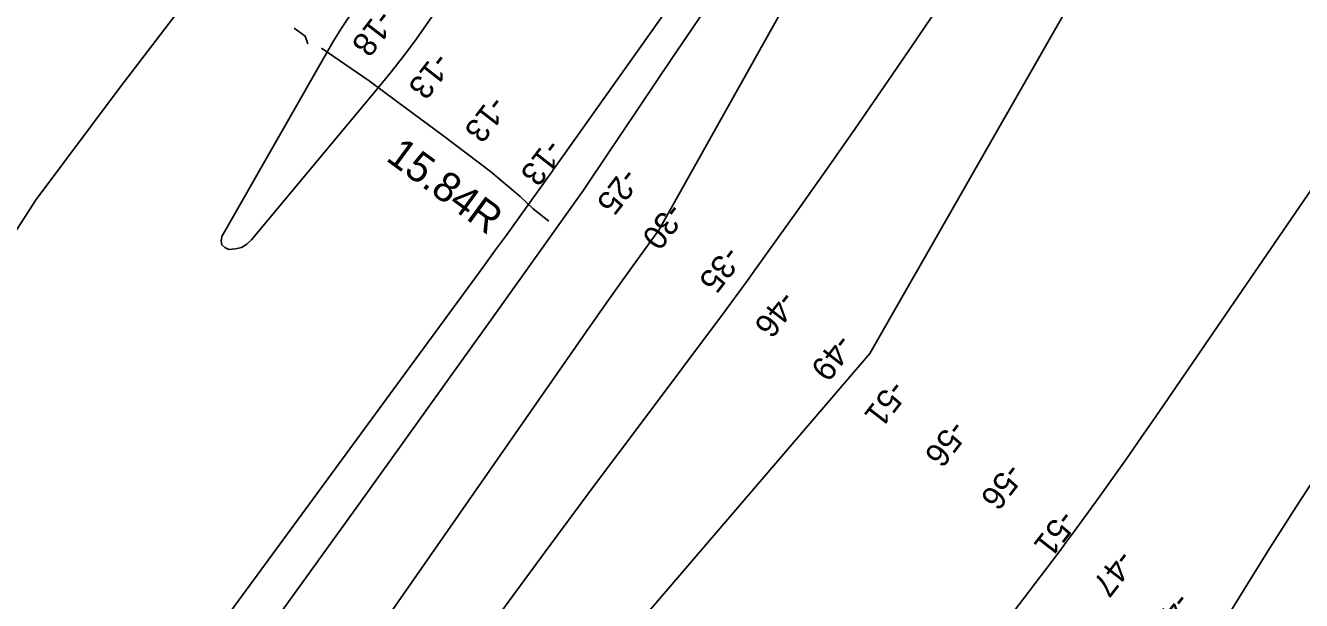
# Model space of a CAD drawing. Extents: x 3888273 to 3909528, y 158682 to 181032.
# Drawn here: x 3900588 to 3902388, y 171905 to 172716 of the extents above; entities that cross this region are included whole.
import ezdxf

# ---------------------------------------------------------------- set-up
doc = ezdxf.new("R2010")
doc.units = 0
for name, color, linetype in [('V-LEVE-TOET', 7, 'Continuous'), ('V-RIVR-RANG', 7, 'Continuous'), ('V-RRAP-FSHR', 7, 'Continuous'), ('V-STRM-FMON', 7, 'Continuous'), ('V-TOPO-DPTH', 7, 'Continuous'), ('V-TOPO-MAJR', 7, 'Continuous'), ('V-TOPO-MINR', 7, 'Continuous')]:
    doc.layers.add(name, color=color, linetype=linetype)

msp = doc.modelspace()

# ---------------------------------------------------------------- linework, layer by layer
at = {"layer": 'V-LEVE-TOET'}
for points in [[(3900985.9, 172689.5), (3900982.6, 172700.6), (3900967, 172712)], [(3901326, 172439.5), (3901303.9, 172457.2), (3901285.5, 172474.5), (3901244.1, 172509.8), (3901176, 172560.7), (3901113.2, 172607.4), (3901072.7, 172637.6), (3901005.4, 172683.8)]]:
    msp.add_lwpolyline(points, dxfattribs=at)
at = {"layer": 'V-RRAP-FSHR'}
for points in [[(3900954.9, 173016.1), (3900916.4, 172942.7), (3900888.7, 172871.7), (3900845.5, 172799.4), (3900807.3, 172740.9), (3900720, 172626.9)], [(3900720, 172626.9), (3900602.7, 172470.4), (3900484.8, 172287.6), (3900399.7, 172091.4), (3900345, 171972), (3900308.9, 171879.2)]]:
    msp.add_lwpolyline(points, dxfattribs=at)
at = {"layer": 'V-TOPO-DPTH'}
for points in [[(3900896.8, 171591.3), (3901374.6, 172277.6), (3901392.1, 172302.5), (3901409.7, 172327.5), (3901427.4, 172352.3), (3901445.2, 172377), (3901481, 172426.3), (3901481, 172426.3), (3901481.3, 172426.8), (3901481.3, 172426.9), (3901843.9, 173074.5), (3901847.5, 173080.7), (3901851.2, 173086.9), (3901855, 173093), (3901858.9, 173099), (3901866.4, 173110.3), (3901866.6, 173110.6), (3901866.9, 173110.8), (3901867.2, 173110.8), (3902412.3, 173749.9)], [(3900896.8, 171591.3), (3901374.6, 172277.6), (3901392.1, 172302.5), (3901409.7, 172327.5), (3901427.4, 172352.3), (3901445.2, 172377), (3901481, 172426.3), (3901481, 172426.3), (3901481.3, 172426.8), (3901481.3, 172426.9), (3901843.9, 173074.5), (3901847.5, 173080.7), (3901851.2, 173086.9), (3901855, 173093), (3901858.9, 173099), (3901866.4, 173110.3), (3901866.6, 173110.6), (3901866.9, 173110.8), (3901867.2, 173110.8), (3902412.3, 173749.9)], [(3902512.8, 173635.7), (3902170.5, 173167.4), (3902150.8, 173140.4), (3902131.1, 173113.3), (3902111.6, 173086.1), (3902092.2, 173058.8), (3902072.9, 173031.4), (3902053.8, 173004), (3902034.8, 172976.4), (3902015.9, 172948.8), (3901839.1, 172687.9), (3901799.1, 172629.4), (3901758.8, 172571), (3901718.2, 172513), (3901677.3, 172455.1), (3901618, 172372), (3901606.5, 172355.9), (3901594.8, 172339.8), (3901583.1, 172323.9), (3901571.2, 172308), (3901457.7, 172156.8), (3901389.3, 172065.2), (3901321.2, 171973.3), (3901253.5, 171881.1)], [(3902512.8, 173635.7), (3902170.5, 173167.4), (3902150.8, 173140.4), (3902131.1, 173113.3), (3902111.6, 173086.1), (3902092.2, 173058.8), (3902072.9, 173031.4), (3902053.8, 173004), (3902034.8, 172976.4), (3902015.9, 172948.8), (3901839.1, 172687.9), (3901799.1, 172629.4), (3901758.8, 172571), (3901718.2, 172513), (3901677.3, 172455.1), (3901618, 172372), (3901606.5, 172355.9), (3901594.8, 172339.8), (3901583.1, 172323.9), (3901571.2, 172308), (3901457.7, 172156.8), (3901389.3, 172065.2), (3901321.2, 171973.3), (3901253.5, 171881.1)], [(3901552.8, 172747), (3901498.9, 172667.6), (3901382.6, 172494.4), (3901381.6, 172493), (3901378.9, 172488.9), (3901377, 172486.2), (3901376, 172484.8), (3901375.1, 172483.5), (3901248.9, 172306.7), (3901184.7, 172217), (3901120.5, 172127.3), (3901056.1, 172037.8), (3900991.6, 171948.3), (3900775.9, 171649.5)], [(3902434.3, 172118.3), (3902388.1, 172048.4), (3902343, 171977.8), (3902257.2, 171839.9)], [(3902257.2, 171839.9), (3902343, 171977.8), (3902388.1, 172048.4), (3902434.3, 172118.3)]]:
    msp.add_lwpolyline(points, dxfattribs=at)
at = {"layer": 'V-TOPO-MAJR'}
for points in [[(3902478.5, 173309.1), (3902191.5, 172960.1), (3902176.2, 172941.1), (3902161.3, 172921.8), (3901779.2, 172252.9), (3901113.4, 171476.9)], [(3901964.9, 171866.7), (3901995.4, 171906.7), (3902044.8, 171971.5), (3902050.5, 171979), (3902056.2, 171986.7), (3902061.9, 171994.3), (3902067.4, 172002), (3902098.8, 172045.4), (3902120, 172074.9), (3902141, 172104.5), (3902161.8, 172134.3), (3902182.4, 172164.1), (3902454.9, 172561.6)]]:
    msp.add_lwpolyline(points, dxfattribs=at)
at = {"layer": 'V-TOPO-MINR'}
for points in [[(3902629.3, 174397.8), (3901798, 173166.4), (3901797.8, 173166.1), (3901796.9, 173164.8), (3901796.2, 173163.9), (3901774.7, 173134.6), (3901763.8, 173119.6), (3901752.9, 173104.6), (3901742.1, 173089.6), (3901731.4, 173074.5), (3901333.6, 172514.1), (3901333.3, 172513.7), (3901332.3, 172512.3), (3901331.6, 172511.3), (3901299.3, 172466), (3901282.8, 172443), (3901266.3, 172420.1), (3901249.7, 172397.2), (3901233, 172374.4), (3900716.6, 171670.4)], [(3902412.3, 173749.9), (3901867.2, 173110.8), (3901866.9, 173110.8), (3901866.6, 173110.6), (3901866.4, 173110.3), (3901858.9, 173099), (3901855, 173093), (3901851.2, 173086.9), (3901847.5, 173080.7), (3901843.9, 173074.5), (3901481.3, 172426.9), (3901481.3, 172426.8), (3901481, 172426.3), (3901481, 172426.3), (3901445.2, 172377), (3901427.4, 172352.3), (3901409.7, 172327.5), (3901392.1, 172302.5), (3901374.6, 172277.6), (3900896.8, 171591.3)], [(3902512.8, 173635.7), (3902170.5, 173167.4), (3902150.8, 173140.4), (3902131.1, 173113.3), (3902111.6, 173086.1), (3902092.2, 173058.8), (3902072.9, 173031.4), (3902053.8, 173004), (3902034.8, 172976.4), (3902015.9, 172948.8), (3901839.1, 172687.9), (3901799.1, 172629.4), (3901758.8, 172571), (3901718.2, 172513), (3901677.3, 172455.1), (3901618, 172372), (3901606.5, 172355.9), (3901594.8, 172339.8), (3901583.1, 172323.9), (3901571.2, 172308), (3901457.7, 172156.8), (3901389.3, 172065.2), (3901321.2, 171973.3), (3901253.5, 171881.1)], [(3901121, 172672.1), (3901137, 172693.7), (3901152.7, 172715.5), (3901316.5, 172950)], [(3901552.8, 172747), (3901498.9, 172667.6), (3901382.6, 172494.4), (3901381.6, 172493), (3901378.9, 172488.9), (3901377, 172486.2), (3901376, 172484.8), (3901375.1, 172483.5), (3901248.9, 172306.7), (3901184.7, 172217), (3901120.5, 172127.3), (3901056.1, 172037.8), (3900991.6, 171948.3), (3900775.9, 171649.5)], [(3901046, 172730.1), (3901033.6, 172711.8), (3901022, 172692.9), (3900864.9, 172417.9), (3900863.9, 172411.5), (3900864.8, 172406.1), (3900868.8, 172402.3), (3900874.8, 172399.7), (3900883.9, 172400.4), (3900892.4, 172402.7), (3900899.9, 172407.3), (3900906.8, 172413.4), (3901087.4, 172630), (3901104.4, 172650.9), (3901121, 172672.1)], [(3902257.2, 171839.9), (3902343, 171977.8), (3902388.1, 172048.4), (3902434.3, 172118.3)]]:
    msp.add_lwpolyline(points, dxfattribs=at)

# ---------------------------------------------------------------- texts
at = {"layer": 'V-RIVR-RANG'}
for s, rotation, p in [('-18', 232.1583, (3901086, 172740.3)), ('-13', 232.1583, (3901166, 172680.2)), ('-13', 232.1583, (3901245.1, 172619)), ('-13', 232.1583, (3901324.2, 172557.9)), ('-25', 232.2986, (3901431.5, 172517.2)), ('-30', 232.2986, (3901495.5, 172468)), ('-35', 232.2986, (3901575.8, 172407.1)), ('-46', 232.2986, (3901654, 172344)), ('-49', 232.2986, (3901733.7, 172282.9)), ('-51', 232.2986, (3901809.2, 172217.8)), ('-56', 232.2986, (3901894.3, 172161.5)), ('-56', 232.2986, (3901973.4, 172101)), ('-51', 232.2986, (3902048.4, 172034.8)), ('-47', 232.2986, (3902130.3, 171978.4)), ('-45', 232.2986, (3902211.6, 171918.4))]:
    msp.add_text(s, height=33.5, rotation=rotation, dxfattribs=at).set_placement(p)
at = {"layer": 'V-STRM-FMON'}
msp.add_text('15.84R', height=42, rotation=323.755, dxfattribs=at).set_placement((3901094.7, 172526.3))

doc.saveas('drawing.dxf')
